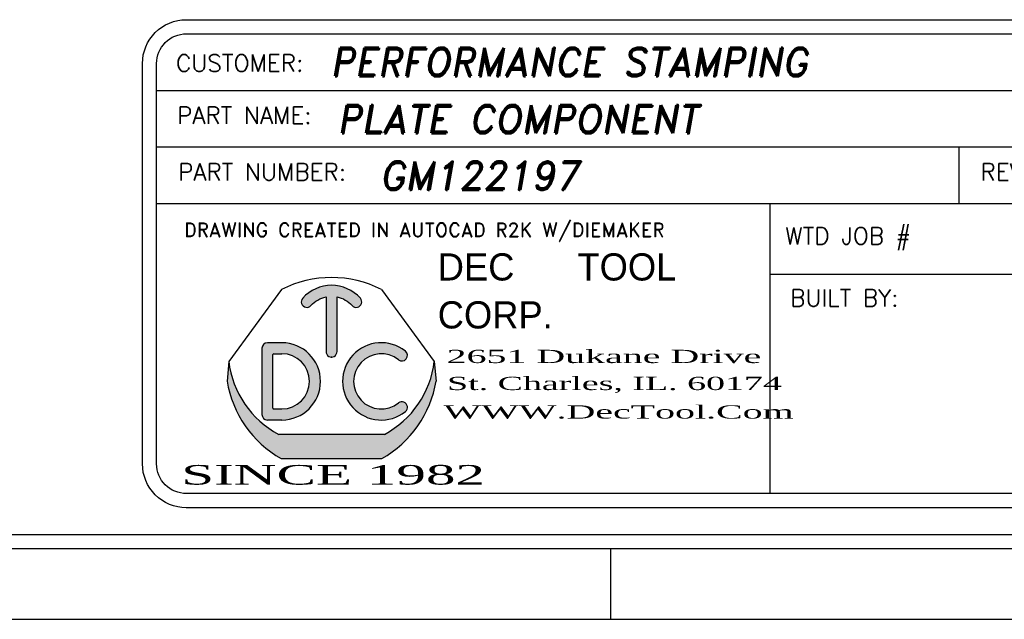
# Model space of a CAD drawing. Header units: inches. Extents: x 1907 to 2452, y -210 to -54.
# Tile 696 of 1056: x 2131.59 to 2135.07, y -155.34 to -153.22. Entities that reach past the tile are written whole.
import ezdxf
from ezdxf.enums import TextEntityAlignment as Align

# ---------------------------------------------------------------- set-up
doc = ezdxf.new("R2010")
doc.units = ezdxf.units.IN
doc.header["$LTSCALE"] = 0.5
doc.header["$MEASUREMENT"] = 0
doc.layers.add('SID-M-D', color=42, linetype='Continuous')
doc.layers.add('SID-M-S', color=105, linetype='Continuous')
doc.styles.add('DARREN', font='dutchi.ttf')
doc.styles.add('PTI', font='romand.shx', dxfattribs={"oblique": 10})
doc.styles.add('R', font='ROMAND.SHX')
doc.styles.add('ROMANS', font='ROMANS.shx', dxfattribs={"height": 0.125})
doc.styles.add('TITTLE', font='vinet.ttf')

# ---------------------------------------------------------------- blocks, each defined once
blk = doc.blocks.new('*U9')
at = {"layer": 'SID-M-S'}
for p, q in [((-34.00000000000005, -0.2500000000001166), (-1.13242748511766e-14, -0.2499999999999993)), ((-34.00000000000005, -0.3000000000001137), (-1.13242748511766e-14, -0.3)), ((-4.999999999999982, -0.300000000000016), (-4.999999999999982, -0.5500000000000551)), ((-34.00000000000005, -0.550000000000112), (2.886579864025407e-15, -0.55))]:
    blk.add_line(p, q, dxfattribs=at)
blk = doc.blocks.new('JM_TITTLE_BOX_SID')
at = {"layer": 'SID-M-S'}
h = blk.add_hatch(color=5, dxfattribs=at)
edge = h.paths.add_edge_path()
edge.add_arc((-5.986244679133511, 0.4950859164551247), 0.09767006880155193, 101.536958, 138.1897)
edge.add_arc((-6.073603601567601, 0.5732219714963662), 0.01953401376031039, 138.1897, 318.1897, ccw=False)
edge.add_arc((-5.986244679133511, 0.4950859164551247), 0.1367380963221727, 41.810299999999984, 138.1897, ccw=False)
edge.add_arc((-5.898875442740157, 0.5732104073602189), 0.01953401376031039, -138.1439400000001, 41.85608500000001, ccw=False)
edge.add_arc((-5.986244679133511, 0.4950859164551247), 0.09767006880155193, 41.791991, 78.46304)
edge.add_line((-5.966710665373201, 0.5907825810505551), (-5.966710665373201, 0.3974164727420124))
edge.add_arc((-5.986244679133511, 0.3974139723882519), 0.01953401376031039, -180.0073369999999, 0.0073369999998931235, ccw=False)
edge.add_line((-6.005778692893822, 0.3974164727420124), (-6.005778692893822, 0.5907825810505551))
h = blk.add_hatch(color=5, dxfattribs=at)
h.paths.add_polyline_path([(-6.162050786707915, 0.4286702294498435), (-6.212839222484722, 0.4286702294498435, 0.4142135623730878), (-6.232373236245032, 0.4091362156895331), (-6.232373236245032, 0.1747280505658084, 0.4142135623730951), (-6.212839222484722, 0.155194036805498), (-6.162050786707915, 0.155194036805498, 1)])
h.paths.add_polyline_path([(-6.162050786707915, 0.1942620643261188), (-6.190179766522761, 0.1942620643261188, -0.4142135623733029), (-6.193305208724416, 0.1973875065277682), (-6.193305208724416, 0.3864767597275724, -0.4142135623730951), (-6.190179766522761, 0.3896022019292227), (-6.162050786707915, 0.3896022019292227, -1)], flags=16)
for color, points in [(5, [(-5.725074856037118, 0.3987513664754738, 2.079481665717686), (-5.725054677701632, 0.1851290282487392, 0.9974867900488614), (-5.749474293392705, 0.2156248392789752, -2.078486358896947), (-5.749497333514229, 0.3682578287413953, 0.9974776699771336)]), (44, [(-5.616542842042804, 0.293125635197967), (-5.622835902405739, 0.3623491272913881), (-5.622835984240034, 0.3623492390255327, -0.2467035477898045), (-5.799307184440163, 0.1044056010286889), (-6.173182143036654, 0.1044056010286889, -0.2467035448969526), (-6.349653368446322, 0.3623492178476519), (-6.349653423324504, 0.3623491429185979), (-6.355946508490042, 0.2931255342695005, 0.2250527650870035), (-6.164615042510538, 0.01845576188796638), (-5.807874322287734, 0.01845577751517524, 0.2250528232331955)])]:
    blk.add_hatch(color=color, dxfattribs=at).paths.add_polyline_path(points)
for p, q in [((-3.421997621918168, 1.32165344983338), (-3.421997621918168, 1.52165144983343)), ((-6.604933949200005, 1.32165344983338), (0.1049989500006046, 1.32165344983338)), ((-1.409017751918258, 0.9216574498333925), (-1.409017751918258, 1.32165344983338)), ((-6.604933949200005, 1.121655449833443), (0.1049989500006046, 1.121655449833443)), ((-3.766880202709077, 0.9216574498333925), (-3.766880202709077, 1.121655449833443)), ((-2.922002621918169, 0.6716599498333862), (-2.922002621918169, 1.121655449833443)), ((-6.604933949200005, 0.9216574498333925), (0.1049989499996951, 0.9216574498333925)), ((-4.43498749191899, -0.1049989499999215), (-4.43498749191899, 0.9216574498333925)), ((-2.922002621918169, 0.6716599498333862), (-2.922002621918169, 0.9216574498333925)), ((-1.409017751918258, 0.6716599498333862), (-1.409017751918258, 0.9216574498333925)), ((-4.43498749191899, 0.6716599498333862), (0.1049989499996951, 0.6716599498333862)), ((-6.162050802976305, 0.4286702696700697), (-6.212839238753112, 0.4286702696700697)), ((-6.232373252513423, 0.4091362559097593), (-6.232373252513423, 0.1747280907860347)), ((-6.193305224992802, 0.1973875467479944), (-6.193305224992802, 0.3864767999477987)), ((-6.190179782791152, 0.3896022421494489), (-6.162050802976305, 0.3896022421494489)), ((-6.349653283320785, 0.3623490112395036), (-6.355946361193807, 0.2931254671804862)), ((-5.622835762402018, 0.3623490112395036), (-5.616542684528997, 0.2931254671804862)), ((-6.190179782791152, 0.1942621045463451), (-6.162050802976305, 0.1942621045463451)), ((-6.162050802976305, 0.1551940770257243), (-6.212839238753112, 0.1551940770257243)), ((-5.799306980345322, 0.1044056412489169), (-6.17318206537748, 0.1044056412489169))]:
    blk.add_line(p, q, dxfattribs=at)
at = {"layer": 'SID-M-S', "color": 44}
for p, q in [((-6.163350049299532, 0.6167221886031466), (-6.349653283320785, 0.3623490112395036)), ((-5.809139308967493, 0.6167221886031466), (-5.622835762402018, 0.3623490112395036))]:
    blk.add_line(p, q, dxfattribs=at)
at = {"layer": 'SID-M-S', "linetype": 'Continuous'}
blk.add_line((-6.164614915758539, 0.01845566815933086), (-5.807874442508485, 0.01845566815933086), dxfattribs=at)
at = {"layer": 'SID-M-S'}
for points in [[(1.261213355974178e-13, -0.1549984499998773), (-6.499934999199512, -0.1549984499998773, -0.414213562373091), (-6.654933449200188, 1.163513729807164e-13), (-6.654933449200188, 1.416652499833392, -0.4142135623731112), (-6.499934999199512, 1.571650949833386), (1.261213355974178e-13, 1.571650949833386, -0.4142135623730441), (0.1549984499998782, 1.416652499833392), (0.1549984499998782, 1.163513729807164e-13, -0.4142135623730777)], [(1.261213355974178e-13, -0.1049989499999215), (-6.499934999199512, -0.1049989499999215, -0.4142135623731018), (-6.604933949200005, 1.163513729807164e-13), (-6.604933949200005, 1.416652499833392, -0.4142135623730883), (-6.499934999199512, 1.52165144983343), (1.261213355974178e-13, 1.52165144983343, -0.414213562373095), (0.1049989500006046, 1.416652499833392), (0.1049989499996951, 1.163513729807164e-13, -0.414213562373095)]]:
    blk.add_lwpolyline(points, format="xyb", close=True, dxfattribs=at)
for points in [[(-5.913425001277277, 0.5601760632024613, 1), (-5.884326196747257, 0.5862444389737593, 0.4472140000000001), (-6.088163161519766, 0.5862444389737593)], [(-6.059043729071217, 0.5601991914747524, -0.161305), (-6.005778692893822, 0.5907825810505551), (-6.005778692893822, 0.3974164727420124, 1.000128), (-5.966710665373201, 0.3974164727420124), (-5.966710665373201, 0.5907825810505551, -0.161387), (-5.913425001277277, 0.5601760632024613)]]:
    blk.add_lwpolyline(points, format="xyb", dxfattribs=at)
at = {"layer": 'SID-M-S', "color": 44}
blk.add_arc((-5.986244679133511, 0.2684913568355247), 0.3906802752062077, 63.04274999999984, 116.9573, dxfattribs=at)
at = {"layer": 'SID-M-S'}
for centre, radius, start, end in [((-6.073603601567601, 0.5732219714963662), 0.01953401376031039, 138.1896999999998, 318.1897), ((-6.212839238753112, 0.4091362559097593), 0.01953401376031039, 90.00001999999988, 180), ((-6.162050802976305, 0.291932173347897), 0.1367380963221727, 270, 90), ((-5.810438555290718, 0.291932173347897), 0.1367380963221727, 51.37019699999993, 308.6138100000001), ((-6.190179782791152, 0.3864767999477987), 0.003125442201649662, 90, 180), ((-6.162050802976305, 0.291932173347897), 0.09767006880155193, 270, 90), ((-5.810438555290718, 0.291932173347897), 0.09767006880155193, 51.39486399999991, 308.5955999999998), ((-5.737324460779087, 0.3835354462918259), 0.01953401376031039, 231.3559519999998, 51.16382900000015), ((-6.015936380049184, 0.4013226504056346), 0.3359850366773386, 186.6612, 242.0944999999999), ((-5.95655297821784, 0.4013226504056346), 0.3359850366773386, 297.9055, 353.3388), ((-5.970617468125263, 0.3575664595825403), 0.3906802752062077, 189.494, 240.2271), ((-6.00187189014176, 0.3575664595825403), 0.3906802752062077, 299.7728999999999, 350.506), ((-5.737302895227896, 0.2003460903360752), 0.01953401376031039, 308.387747, 128.676102), ((-6.212839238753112, 0.1747280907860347), 0.01953401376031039, 180, 270), ((-6.190179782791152, 0.1973875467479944), 0.003125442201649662, 180, 270)]:
    blk.add_arc(centre, radius, start, end, dxfattribs=at)
blk.add_point((-5.986244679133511, 0.3778818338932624), dxfattribs=at)
at = {"layer": 'SID-M-D'}
for s, height, style, p in [('CUSTOMER:', 0.0599994, 'ROMANS', (-6.536056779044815, 1.387915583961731)), ('THIS SHEET CONTAINS:', 0.0599994, 'ROMANS', (-3.346844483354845, 1.398983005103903)), ('PART NAME:', 0.0599994, 'ROMANS', (-6.532393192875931, 1.203028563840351)), ('DATE:', 0.0599994, 'ROMANS', (-1.336888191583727, 1.184117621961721)), ('PART NUMBER:', 0.0599994, 'ROMANS', (-6.528821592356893, 1.003030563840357)), ('REV:', 0.0599994, 'ROMANS', (-3.690767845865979, 1.003030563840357)), ('SCALE:', 0.0599994, 'ROMANS', (-2.862737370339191, 0.9841196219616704)), ('DWG NO', 0.0599994, 'ROMANS', (-1.336888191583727, 0.9841196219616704)), ('OF', 0.0599994, 'ROMANS', (-0.6304765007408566, 0.9841196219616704)), ('DRAWING CREATED IN AUTOCAD R2K W/DIEMAKER', 0.04999949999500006, 'R', (-6.508079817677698, 0.8033374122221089)), ('WTD JOB #', 0.0599994, 'ROMANS', (-4.381535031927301, 0.7766631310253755)), ('TOOL #', 0.0599994, 'ROMANS', (-2.868550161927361, 0.7766631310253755)), ('JOB #', 0.0599994, 'ROMANS', (-1.35556529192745, 0.7766631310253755)), ('BUILT BY:', 0.0599994, 'ROMANS', (-4.363988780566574, 0.5573605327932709))]:
    blk.add_text(s, height=height, dxfattribs=dict(at, style=style)).set_placement(p)
at = {"layer": 'SID-M-D', "style": 'PTI', "oblique": 10}
for tag, p in [('CUSTOMER', (-5.990553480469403, 1.371591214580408)), ('DIEDATAINFO', (-2.18746001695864, 1.371591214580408)), ('PARTDESCRIPTION', (-5.966376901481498, 1.169693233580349)), ('00-00-00', (-1.009105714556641, 1.167793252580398)), ('PARTNUMBER', (-5.81595049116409, 0.9696952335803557)), ('REV', (-3.360356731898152, 0.9696952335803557)), ('SCALE', (-2.520436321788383, 0.9677952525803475)), ('SH', (-0.8571950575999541, 0.9677952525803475)), ('SHX', (-0.4057438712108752, 0.9677952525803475)), ('WTD', (-3.839149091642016, 0.7480887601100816)), ('TOOL', (-2.472915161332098, 0.7480887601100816)), ('JOB', (-0.9225366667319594, 0.7480887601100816))]:
    blk.add_attdef(tag, p, '', height=0.09999900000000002, dxfattribs=at)
blk.add_attdef('BUILT', text='', height=0.2499630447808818, dxfattribs=at).set_placement((-2.336101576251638, 0.2076912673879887), align=Align.CENTER)
at = {"layer": 'SID-M-S', "color": 44, "style": 'TITTLE'}
for s, p in [('DEC', (-5.610695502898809, 0.6488078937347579)), ('TOOL', (-5.116590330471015, 0.6488078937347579)), ('CORP.', (-5.610695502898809, 0.4791041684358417))]:
    blk.add_text(s, height=0.09613037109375, dxfattribs=at).set_placement(p)
at = {"layer": 'SID-M-S', "color": 44, "style": 'DARREN'}
for s, height, width, p in [('2651 Dukane Drive', 0.04671936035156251, 2, (-5.579307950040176, 0.356817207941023)), ('St. Charles, IL. 60174', 0.04671936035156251, 1.9, (-5.577648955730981, 0.2612505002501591)), ('WWW.DecTool.Com', 0.04671936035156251, 2, (-5.590066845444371, 0.1603595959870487)), ('SINCE 1982', 0.06921386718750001, 2, (-6.517871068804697, -0.07335393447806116))]:
    blk.add_text(s, height=height, dxfattribs=dict(at, width=width)).set_placement(p)

msp = doc.modelspace()

# ---------------------------------------------------------------- block references
at = {"layer": 'SID-M-D'}
msp.add_blockref('*U9', (2138.680260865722, -154.7888671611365), dxfattribs=at)
at = {"layer": 'SID-M-S'}
msp.add_blockref('JM_TITTLE_BOX_SID', (2138.680260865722, -154.7888671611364), dxfattribs=at).add_auto_attribs({'CUSTOMER': 'PERFORMANCE STAMPING', 'PARTDESCRIPTION': 'PLATE COMPONENT', 'PARTNUMBER': 'GM122197', 'SCALE': '1:1', 'TOOL': '1279-1', 'JOB': '24194', 'DIEDATAINFO': 'SIDE ELEVATION VIEW'})

doc.saveas('drawing.dxf')
